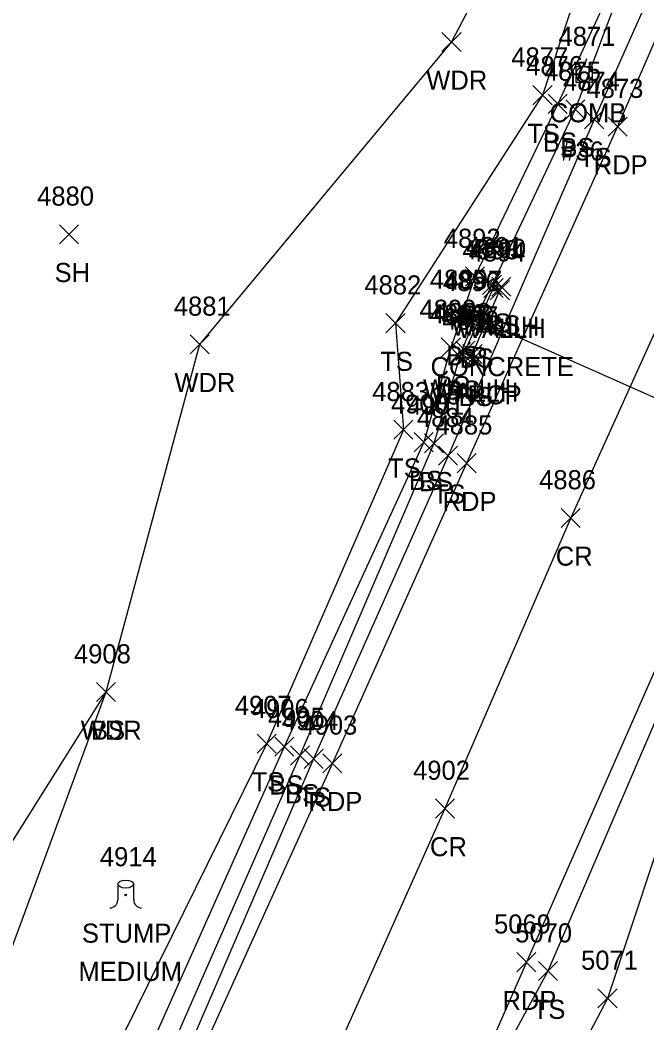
# Model space of a CAD drawing. Extents: x 1678863 to 1683592, y 407783 to 418211.
# Drawn here: x 1680049 to 1680114.6, y 412091.8 to 412196.8 of the extents above; entities that cross this region are included whole.
import ezdxf

# ---------------------------------------------------------------- set-up
doc = ezdxf.new("R2010")
doc.units = 0
for name, color, linetype in [('D_A', 7, 'Continuous'), ('D_C', 7, 'Continuous'), ('D_I', 7, 'Continuous'), ('D_TIC', 7, 'Continuous'), ('DCP', 7, 'Continuous'), ('DHW', 7, 'Continuous'), ('L_A', 7, 'Continuous'), ('L_C', 7, 'Continuous'), ('L_I', 7, 'Continuous'), ('L_TIC', 7, 'Continuous'), ('LAWA', 7, 'Continuous'), ('LELB', 7, 'Continuous'), ('LTS', 7, 'Continuous'), ('P_A', 7, 'Continuous'), ('P_I', 7, 'Continuous'), ('P_TIC', 7, 'Continuous'), ('PET', 7, 'Continuous'), ('PRC', 7, 'Continuous'), ('U_A', 7, 'Continuous'), ('U_C', 7, 'Continuous'), ('U_I', 7, 'Continuous'), ('UP', 7, 'Continuous')]:
    doc.layers.add(name, color=color, linetype=linetype)

msp = doc.modelspace()

# ---------------------------------------------------------------- linework, layer by layer
at = {"layer": 'D_TIC'}
for points in [[(1680097.54, 412167.71), (1680099.54, 412169.71)], [(1680099.54, 412167.71), (1680097.54, 412169.71)], [(1680098.2, 412167.48), (1680100.2, 412169.48)], [(1680100.2, 412167.48), (1680098.2, 412169.48)], [(1680098.2, 412167.48), (1680100.2, 412169.48)], [(1680100.2, 412167.48), (1680098.2, 412169.48)], [(1680095.76, 412164.53), (1680097.76, 412166.53)], [(1680097.76, 412164.53), (1680095.76, 412166.53)], [(1680094.58, 412161.13), (1680096.58, 412163.13)], [(1680096.58, 412161.13), (1680094.58, 412163.13)], [(1680095.34, 412160.8), (1680097.34, 412162.8)], [(1680097.34, 412160.8), (1680095.34, 412162.8)], [(1680095.34, 412160.8), (1680097.34, 412162.8)], [(1680097.34, 412160.8), (1680095.34, 412162.8)]]:
    msp.add_lwpolyline(points, dxfattribs=at)
at = {"layer": 'DCP'}
msp.add_lwpolyline([(1680096.76, 412165.53), (1680131.12, 412150.27)], dxfattribs=at)
at = {"layer": 'DHW'}
for points in [[(1680096.34, 412161.8), (1680095.58, 412162.13), (1680098.54, 412168.71), (1680099.2, 412168.48)], [(1680096.34, 412161.8), (1680099.2, 412168.48)]]:
    msp.add_lwpolyline(points, dxfattribs=at)
at = {"layer": 'L_TIC'}
for points in [[(1680093.14, 412193.46), (1680095.14, 412195.46)], [(1680095.14, 412193.46), (1680093.14, 412195.46)], [(1680102.67, 412187.89), (1680104.67, 412189.89)], [(1680104.67, 412187.89), (1680102.67, 412189.89)], [(1680104.27, 412186.98), (1680106.27, 412188.98)], [(1680106.27, 412186.98), (1680104.27, 412188.98)], [(1680106.1, 412186.4), (1680108.1, 412188.4)], [(1680108.1, 412186.4), (1680106.1, 412188.4)], [(1680108.08, 412185.36), (1680110.08, 412187.36)], [(1680110.08, 412185.36), (1680108.08, 412187.36)], [(1680053.1, 412173.33), (1680055.1, 412175.33)], [(1680055.1, 412173.33), (1680053.1, 412175.33)], [(1680095.6, 412168.91), (1680097.6, 412170.91)], [(1680097.6, 412168.91), (1680095.6, 412170.91)], [(1680097.39, 412168.04), (1680099.39, 412170.04)], [(1680099.39, 412168.04), (1680097.39, 412170.04)], [(1680097.39, 412168.04), (1680099.39, 412170.04)], [(1680099.39, 412168.04), (1680097.39, 412170.04)], [(1680098.35, 412167.84), (1680100.35, 412169.84)], [(1680100.35, 412167.84), (1680098.35, 412169.84)], [(1680087.28, 412164.03), (1680089.28, 412166.03)], [(1680089.28, 412164.03), (1680087.28, 412166.03)], [(1680094.14, 412164.62), (1680096.14, 412166.62)], [(1680096.14, 412164.62), (1680094.14, 412166.62)], [(1680095.55, 412164.38), (1680097.55, 412166.38)], [(1680097.55, 412164.38), (1680095.55, 412166.38)], [(1680066.77, 412161.81), (1680068.77, 412163.81)], [(1680068.77, 412161.81), (1680066.77, 412163.81)], [(1680093.07, 412161.48), (1680095.07, 412163.48)], [(1680095.07, 412161.48), (1680093.07, 412163.48)], [(1680094.14, 412161.01), (1680096.14, 412163.01)], [(1680096.14, 412161.01), (1680094.14, 412163.01)], [(1680094.14, 412161.01), (1680096.14, 412163.01)], [(1680096.14, 412161.01), (1680094.14, 412163.01)], [(1680095.45, 412160.35), (1680097.45, 412162.35)], [(1680097.45, 412160.35), (1680095.45, 412162.35)], [(1680088.1, 412152.87), (1680090.1, 412154.87)], [(1680090.1, 412152.87), (1680088.1, 412154.87)], [(1680090.23, 412151.57), (1680092.23, 412153.57)], [(1680092.23, 412151.57), (1680090.23, 412153.57)], [(1680091.3, 412151.44), (1680093.3, 412153.44)], [(1680093.3, 412151.44), (1680091.3, 412153.44)], [(1680092.78, 412150.15), (1680094.78, 412152.15)], [(1680094.78, 412150.15), (1680092.78, 412152.15)], [(1680056.96, 412125.42), (1680058.96, 412127.42)], [(1680058.96, 412125.42), (1680056.96, 412127.42)], [(1680056.96, 412125.42), (1680058.96, 412127.42)], [(1680058.96, 412125.42), (1680056.96, 412127.42)], [(1680073.8, 412120.02), (1680075.8, 412122.02)], [(1680075.8, 412120.02), (1680073.8, 412122.02)], [(1680075.63, 412119.69), (1680077.63, 412121.69)], [(1680077.63, 412119.69), (1680075.63, 412121.69)], [(1680077.27, 412118.77), (1680079.27, 412120.77)], [(1680079.27, 412118.77), (1680077.27, 412120.77)], [(1680078.71, 412118.43), (1680080.71, 412120.43)], [(1680080.71, 412118.43), (1680078.71, 412120.43)], [(1680103.24, 412096.21), (1680105.24, 412098.21)], [(1680105.24, 412096.21), (1680103.24, 412098.21)], [(1680109.48, 412093.35), (1680111.48, 412095.35)], [(1680111.48, 412093.35), (1680109.48, 412095.35)]]:
    msp.add_lwpolyline(points, dxfattribs=at)
at = {"layer": 'LAWA'}
msp.add_lwpolyline([(1680135.2, 412293), (1680118.69, 412249.85), (1680105.9, 412216.87), (1680094.14, 412194.46), (1680067.77, 412162.81), (1680057.96, 412126.42), (1680041.15, 412080.95), (1680031.02, 412053.6), (1680016.17, 412044.38), (1680000.69, 412011.21), (1679988.54, 411967.04), (1679972.85, 411936.59), (1679960.21, 411896.58), (1679935.08, 411878.15)], dxfattribs=at)
at = {"layer": 'LELB'}
for points in [[(1680145.73, 412289.13), (1680128.64, 412244.06), (1680112.04, 412214.15), (1680103.67, 412188.89), (1680088.28, 412165.03), (1680089.1, 412153.87), (1680074.8, 412121.02), (1680052.39, 412075.6), (1680033.43, 412033.73), (1680018.93, 412003.28), (1680008.8, 411990.41), (1680001.02, 411961.46), (1679989.06, 411929.83), (1679973.05, 411890.32), (1679959.41, 411862.54), (1679945.49, 411821.76), (1679931.28, 411789.27), (1679912.41, 411754.31), (1679901.71, 411732.57), (1679883.38, 411700.41), (1679870.87, 411667.28), (1679856.09, 411644.32), (1679840.75, 411634.34), (1679825.19, 411634.62)], [(1680180.36, 412277.86), (1680168.7, 412243.07), (1680154.87, 412212.49), (1680140.8, 412179.71), (1680119.65, 412133.11), (1680104.24, 412097.21), (1680097.81, 412085.37), (1680082.37, 412049.15), (1680070.07, 412019.34), (1680054.78, 411987.66), (1680043.57, 411963.06), (1680034.28, 411944.45)], [(1680142.36, 412263.76), (1680132.21, 412242.7), (1680116.2, 412211.62), (1680107.1, 412187.4), (1680098.39, 412169.04), (1680096.55, 412165.38), (1680095.14, 412162.01), (1680092.3, 412152.44), (1680078.27, 412119.77), (1680056.88, 412071.05), (1680038.9, 412031.76), (1680024.62, 411998.8), (1680007.47, 411959.51), (1679994.05, 411928.03), (1679977.53, 411889.44), (1679963.99, 411860.67), (1679946.53, 411820.94), (1679932.49, 411788.7), (1679915.8, 411752.44), (1679905.29, 411730.27), (1679888.9, 411697.07), (1679874.39, 411665.69), (1679857.86, 411640.18)], [(1680144.52, 412262.81), (1680134.21, 412242.14), (1680119.55, 412209.85), (1680109.08, 412186.36), (1680093.78, 412151.15), (1680079.71, 412119.43), (1680058.33, 412069.92), (1680041.01, 412030.93), (1680026.25, 411998.23), (1680008.22, 411958.95), (1679995.34, 411926.87), (1679978.52, 411888.99), (1679966.38, 411859.27), (1679948.84, 411819.72), (1679934.84, 411787.59), (1679917.47, 411751.9), (1679908.09, 411729.17), (1679891.61, 411695.95), (1679874.39, 411665.69)], [(1680116.2, 412211.62), (1680105.27, 412187.98), (1680096.6, 412169.91), (1680095.14, 412165.62), (1680094.07, 412162.48), (1680091.23, 412152.57), (1680076.63, 412120.69), (1680055, 412072.2), (1680037.76, 412032.09), (1680021.83, 412000.29), (1680004.5, 411960.74), (1679991.98, 411928.77), (1679976.84, 411889.51), (1679963.99, 411860.67)], [(1680099.35, 412168.84), (1680098.39, 412169.04)], [(1680096.45, 412161.35), (1680095.14, 412162.01)], [(1680153.98, 412137.3), (1680138.26, 412144.62), (1680129.45, 412146.72), (1680122.74, 412131.24), (1680110.48, 412094.35), (1680104.3, 412082.57), (1680087.85, 412046.11), (1680075.65, 412016.52), (1680054.78, 411987.66)], [(1680057.96, 412126.42), (1680031.4, 412084.17), (1680011.51, 412048.69), (1679997.84, 412015.79), (1679988.54, 411967.04)]]:
    msp.add_lwpolyline(points, dxfattribs=at)
at = {"layer": 'LTS'}
for p, q in [((1680059.2, 412106.32), (1680059.2, 412104.65)), ((1680060.86, 412106.15), (1680060.86, 412106.32)), ((1680060.86, 412106.32), (1680060.86, 412104.65)), ((1680060.03, 412105.18), (1680060.03, 412105.18)), ((1680060.03, 412105.18), (1680060.03, 412105.18)), ((1680060.03, 412105.15), (1680060.03, 412105.15))]:
    msp.add_line(p, q, dxfattribs=at)
msp.add_circle((1680060.03, 412105.18), 0.0833, dxfattribs=at)
for centre, start, end in [((1680058.36, 412104.65), 270, 360), ((1680061.7, 412104.65), 180, 270)]:
    msp.add_arc(centre, 0.833, start, end, dxfattribs=at)
msp.add_ellipse((1680060.03, 412106.32), major_axis=(-0.833, 0), ratio=0.5, dxfattribs=at)
at = {"layer": 'P_TIC'}
for points in [[(1680110.54, 412184.6), (1680112.54, 412186.6)], [(1680112.54, 412184.6), (1680110.54, 412186.6)], [(1680094.73, 412149.37), (1680096.73, 412151.37)], [(1680096.73, 412149.37), (1680094.73, 412151.37)], [(1680105.63, 412143.64), (1680107.63, 412145.64)], [(1680107.63, 412143.64), (1680105.63, 412145.64)], [(1680080.67, 412117.96), (1680082.67, 412119.96)], [(1680082.67, 412117.96), (1680080.67, 412119.96)], [(1680092.46, 412113.23), (1680094.46, 412115.23)], [(1680094.46, 412113.23), (1680092.46, 412115.23)], [(1680100.99, 412097.14), (1680102.99, 412099.14)], [(1680102.99, 412097.14), (1680100.99, 412099.14)]]:
    msp.add_lwpolyline(points, dxfattribs=at)
at = {"layer": 'PET'}
for points in [[(1680178.4, 412278.7), (1680165.09, 412243.62), (1680152.3, 412213.92), (1680138.21, 412180.74), (1680126.17, 412152.91), (1680125.6, 412151.88), (1680117.96, 412134.41), (1680101.99, 412098.14), (1680096.46, 412085.51), (1680080.77, 412050.26), (1680067.09, 412020.1), (1680053.27, 411987.99), (1680042.26, 411963.31), (1680034.28, 411944.45), (1680029.37, 411933.14), (1680011.19, 411890.71)], [(1680145.32, 412262.57), (1680136.24, 412241.39), (1680121.66, 412208.84), (1680111.54, 412185.6), (1680095.73, 412150.37), (1680081.67, 412118.96), (1680059.32, 412069.56), (1680041.8, 412030.33), (1680027.57, 411997.55), (1680010.3, 411957.8), (1679996.66, 411926.17), (1679980.17, 411888.2), (1679967.46, 411858.86), (1679950.06, 411818.92), (1679935.77, 411786.58), (1679919.74, 411750.92), (1679909.04, 411728.72), (1679893.03, 411695.21), (1679877.78, 411664.11), (1679867.25, 411644.06), (1679850.71, 411612.74)]]:
    msp.add_lwpolyline(points, dxfattribs=at)
at = {"layer": 'PRC'}
msp.add_lwpolyline([(1680165.53, 412283.79), (1680155.94, 412258.65), (1680147.82, 412237.79), (1680133.72, 412204.82), (1680123.36, 412181.6), (1680106.63, 412144.64), (1680093.46, 412114.23), (1680070.71, 412063.4), (1680053.42, 412025.03), (1680039.21, 411992.49), (1680022.22, 411953.1), (1680008.12, 411920.68), (1679992.23, 411883.53), (1679979.18, 411853.54), (1679961.98, 411814.49), (1679947.28, 411781.69), (1679931.49, 411746.86), (1679920.33, 411722.96), (1679902.4, 411685.24), (1679884.42, 411649.11), (1679864.9, 411612.28)], dxfattribs=at)
at = {"layer": 'UP'}
for p, q in [((1680108.29, 412192.71), (1680108.04, 412191.88)), ((1680107.21, 412190.21), (1680107.21, 412191.88)), ((1680107.21, 412191.88), (1680108.88, 412191.88)), ((1680108.04, 412191.05), (1680108.04, 412191.05)), ((1680108.88, 412191.88), (1680108.88, 412190.21)), ((1680108.88, 412190.21), (1680107.21, 412190.21)), ((1680107.79, 412189.38), (1680108.04, 412190.21))]:
    msp.add_line(p, q, dxfattribs=at)
msp.add_circle((1680108.04, 412191.05), 0.833, dxfattribs=at)

# ---------------------------------------------------------------- texts
at = {"layer": 'D_A'}
for s, p in [('WALLH', (1680094.13, 412163.71)), ('WALLH', (1680094.79, 412163.48)), ('WALLH', (1680094.79, 412163.48)), ('P', (1680096.13, 412160.53)), ('WALLH', (1680091.17, 412157.13)), ('WALLH', (1680091.93, 412156.8)), ('WALLH', (1680091.93, 412156.8))]:
    msp.add_text(s, height=2, dxfattribs=at).set_placement(p)
at = {"layer": 'D_C'}
for s, p in [('CONCRETE', (1680091.95, 412159.48)), ('CONCRETE', (1680091.95, 412159.48)), ('18 RCP', (1680092.12, 412156.53))]:
    msp.add_text(s, height=2, dxfattribs=at).set_placement(p)
at = {"layer": 'D_I'}
for s, p in [('4893', (1680095.28, 412171.71)), ('4894', (1680095.94, 412171.48)), ('4894', (1680095.94, 412171.48)), ('4897', (1680093.5, 412168.53)), ('4888', (1680092.32, 412165.13)), ('4887', (1680093.08, 412164.8)), ('4887', (1680093.08, 412164.8))]:
    msp.add_text(s, height=2, dxfattribs=at).set_placement(p)
at = {"layer": 'L_A'}
for s, p in [('WDR', (1680091.5, 412189.46)), ('TS', (1680102.08, 412183.89)), ('BS', (1680103.71, 412182.98)), ('BS', (1680105.54, 412182.4)), ('TS', (1680107.49, 412181.36)), ('SH', (1680052.59, 412169.33)), ('BS', (1680095.04, 412164.91)), ('BS', (1680096.83, 412164.04)), ('BS', (1680096.83, 412164.04)), ('BS', (1680097.8, 412163.84)), ('BS', (1680093.58, 412160.62)), ('TS', (1680086.69, 412160.03)), ('BS', (1680094.99, 412160.38)), ('WDR', (1680065.13, 412157.81)), ('BS', (1680092.51, 412157.48)), ('BS', (1680093.58, 412157.01)), ('BS', (1680093.58, 412157.01)), ('BS', (1680094.89, 412156.35)), ('TS', (1680087.51, 412148.87)), ('BS', (1680089.67, 412147.57)), ('BS', (1680090.74, 412147.44)), ('TS', (1680092.19, 412146.15)), ('WDR', (1680055.32, 412121.42)), ('BS', (1680056.4, 412121.42)), ('TS', (1680073.21, 412116.02)), ('BS', (1680075.07, 412115.69)), ('BS', (1680076.71, 412114.77)), ('TS', (1680078.12, 412114.43)), ('STUMP', (1680055.45, 412100.18)), ('TS', (1680102.65, 412092.21))]:
    msp.add_text(s, height=2, dxfattribs=at).set_placement(p)
at = {"layer": 'L_C'}
msp.add_text('MEDIUM', height=2, dxfattribs=at).set_placement((1680055.08, 412096.18))
at = {"layer": 'L_I'}
for s, p in [('4877', (1680100.41, 412191.89)), ('4876', (1680101.96, 412190.98)), ('4875', (1680103.84, 412190.4)), ('4874', (1680105.82, 412189.36)), ('4880', (1680050.76, 412177.33)), ('4892', (1680093.34, 412172.91)), ('4891', (1680095.7, 412172.04)), ('4891', (1680095.7, 412172.04)), ('4890', (1680096.01, 412171.84)), ('4882', (1680085.02, 412168.03)), ('4895', (1680091.88, 412168.62)), ('4896', (1680093.24, 412168.38)), ('4881', (1680065.07, 412165.81)), ('4899', (1680090.8, 412165.48)), ('4898', (1680091.88, 412165.01)), ('4898', (1680091.88, 412165.01)), ('4889', (1680093.18, 412164.35)), ('4883', (1680085.84, 412156.87)), ('4900', (1680087.81, 412155.57)), ('4901', (1680089.53, 412155.44)), ('4884', (1680090.52, 412154.15)), ('4908', (1680054.62, 412129.42)), ('4908', (1680054.62, 412129.42)), ('4907', (1680071.46, 412124.02)), ('4906', (1680073.24, 412123.69)), ('4905', (1680074.93, 412122.77)), ('4904', (1680076.37, 412122.43)), ('4914', (1680057.33, 412108.18)), ('5070', (1680100.81, 412100.21)), ('5071', (1680107.71, 412097.35))]:
    msp.add_text(s, height=2, dxfattribs=at).set_placement(p)
at = {"layer": 'P_A'}
for s, p in [('RDP', (1680109.03, 412180.6)), ('RDP', (1680093.21, 412145.37)), ('CR', (1680105.06, 412139.64)), ('RDP', (1680079.16, 412113.96)), ('CR', (1680091.89, 412109.23)), ('RDP', (1680099.48, 412093.14))]:
    msp.add_text(s, height=2, dxfattribs=at).set_placement(p)
at = {"layer": 'P_I'}
for s, p in [('4873', (1680108.28, 412188.6)), ('4885', (1680092.47, 412153.37)), ('4886', (1680103.32, 412147.64)), ('4903', (1680078.33, 412121.96)), ('4902', (1680090.12, 412117.23)), ('5069', (1680098.6, 412101.14))]:
    msp.add_text(s, height=2, dxfattribs=at).set_placement(p)
at = {"layer": 'U_A'}
msp.add_text('COMB', height=2, dxfattribs=at).set_placement((1680104.43, 412186.05))
at = {"layer": 'U_C'}
msp.add_text('#36', height=2, dxfattribs=at).set_placement((1680105.63, 412182.05))
at = {"layer": 'U_I'}
msp.add_text('4871', height=2, dxfattribs=at).set_placement((1680105.35, 412194.05))

doc.saveas('drawing.dxf')
